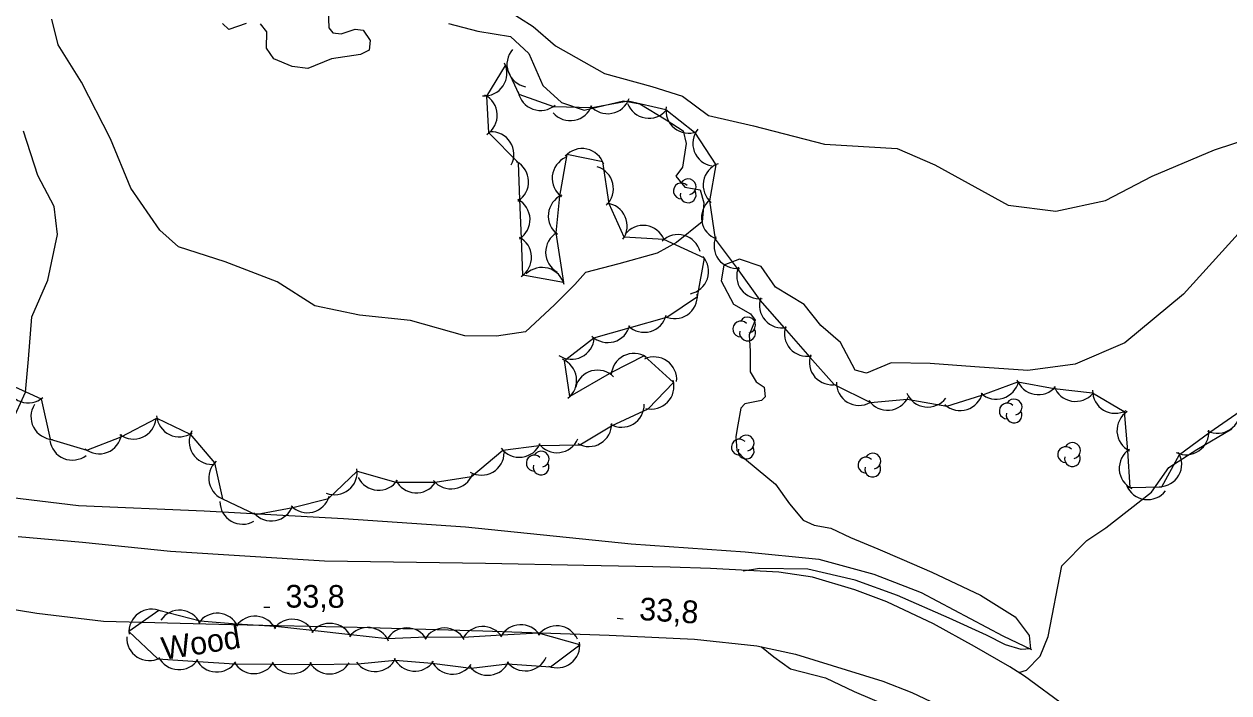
# Model space of a CAD drawing. Extents: x 646142 to 649934, y 5874075 to 5876351.
# Drawn here: x 647909 to 648068.1, y 5875874.9 to 5875963.3 of the extents above; entities that cross this region are included whole.
import ezdxf

# ---------------------------------------------------------------- set-up
doc = ezdxf.new("R2010")
doc.units = 0
for name, color, linetype in [('Niveau 2', 7, 'Continuous'), ('Niveau 21', 7, 'Continuous'), ('Niveau 3', 7, 'Continuous'), ('Niveau 4', 7, 'Continuous'), ('Niveau 44', 7, 'Continuous'), ('Niveau 57', 7, 'Continuous')]:
    doc.layers.add(name, color=color, linetype=linetype)

msp = doc.modelspace()

# ---------------------------------------------------------------- linework, layer by layer
at = {"layer": 'Niveau 2'}
for points in [[(647908.68, 5875970.7), (647910.81, 5875972.12), (647914.8, 5875974.27), (647918.94, 5875975.9), (647922.29, 5875978), (647925.74, 5875979.58), (647930.81, 5875981.86), (647937.78, 5875983.36), (647945.03, 5875983.38), (647947.74, 5875982.61), (647952.21, 5875983.57), (647956.34, 5875983.02), (647958.32, 5875981.9), (647960.63, 5875979.54), (647962.83, 5875974.86), (647966.9, 5875971.94), (647972.59, 5875965.28), (647976.21, 5875962.95), (647979.17, 5875960.41), (647985.66, 5875956.75), (647991.88, 5875955.03), (647995.95, 5875953.78), (647999.36, 5875951.21)], [(647949.08, 5875966.33), (647949.2, 5875962.8), (647949.74, 5875962.12), (647950.84, 5875961.98), (647952.71, 5875962.63), (647953.76, 5875962.48), (647954.69, 5875961.12), (647954.53, 5875959.84), (647953.4, 5875959.27), (647949.57, 5875958.69), (647946.45, 5875957.43), (647944.37, 5875957.67), (647941.94, 5875958.7), (647940.97, 5875960.12), (647941.04, 5875962.25), (647940.21, 5875963.33)], [(647999.36, 5875951.21), (648005.33, 5875949.82), (648014.71, 5875947.41), (648024.29, 5875946.86), (648029.28, 5875944.7), (648038.99, 5875939.33), (648045.26, 5875938.54), (648051.81, 5875939.95), (648058, 5875943.18), (648066.23, 5875946.68), (648073.63, 5875949.07), (648077.62, 5875950.98), (648084.78, 5875954.97), (648093.48, 5875958.28), (648098.38, 5875964.74)], [(647965.03, 5875963.38), (647968.9, 5875962.35), (647973.21, 5875961.64), (647975.62, 5875959.4), (647977.49, 5875955.17), (647979.95, 5875952.94), (647982.96, 5875951.9), (647988.15, 5875953.15), (647990.31, 5875952.74), (647993.79, 5875950.64), (647996.03, 5875949.2), (647996.44, 5875947.5), (647995.93, 5875944.36), (647995.05, 5875943.2), (647996.25, 5875941.74), (647998.28, 5875941.37), (647998.76, 5875939.68), (647998.55, 5875937.14), (647995.14, 5875934.41), (647992.6, 5875933.01), (647987.54, 5875931.59), (647983.15, 5875930.46), (647981.72, 5875928.86), (647979.05, 5875926.18), (647975.19, 5875922.61), (647971.38, 5875922.04), (647967.19, 5875922.07), (647960.02, 5875924.12), (647953.25, 5875924.81), (647947.35, 5875926.04), (647942.4, 5875929.23), (647935.53, 5875931.88), (647929.35, 5875933.83), (647926.88, 5875936.06), (647923.06, 5875941.59), (647920.38, 5875948.12), (647916.54, 5875955.6), (647913.46, 5875960.55), (647912.63, 5875963.95)], [(647938.31, 5875963.37), (647936.02, 5875962.56), (647935.16, 5875963.36)], [(647907.33, 5875910.66), (647909.14, 5875914.64), (647909.55, 5875918.99), (647909.99, 5875924.61), (647912.1, 5875929.44), (647913.37, 5875935.47), (647912.91, 5875939.19), (647910.76, 5875943.29), (647908.87, 5875949.15)], [(648075.36, 5875940.77), (648070.61, 5875936.96), (648062.14, 5875927.59), (648054.38, 5875921.14), (648047.82, 5875918.35), (648041.58, 5875917.48), (648034.55, 5875917.98), (648028.66, 5875918.4), (648023.49, 5875918.53)], [(648023.49, 5875918.53), (648020.27, 5875917.13), (648018.75, 5875917.54), (648016.81, 5875921.19), (648014.22, 5875923.46), (648012.01, 5875926.23), (648008.22, 5875928.53), (648006.34, 5875931.26), (648003.46, 5875932.2), (648001.4, 5875931.41), (648001.04, 5875929.37), (648002.7, 5875926.27), (648004.92, 5875925), (648005.56, 5875924.13), (648004.73, 5875922.23), (648004.9, 5875920.06), (648004.88, 5875917.3), (648005.67, 5875915.98), (648006.75, 5875915.31), (648006.85, 5875914), (648006.4, 5875913.53), (648004.19, 5875913.1), (648003.66, 5875912.52), (648003.25, 5875910.33), (648003, 5875908.76), (648003.14, 5875906.93), (648003.86, 5875906.09), (648005.94, 5875904.38), (648008.21, 5875902.48), (648010.07, 5875899.89), (648011.87, 5875897.7), (648013.32, 5875897.06), (648015.53, 5875896.66), (648018.12, 5875895.42), (648021.76, 5875893.94), (648024.94, 5875892.54), (648028.88, 5875890.83), (648035.31, 5875887.81), (648039.88, 5875884.94), (648041.73, 5875882.46), (648041.93, 5875880.7), (648040.7, 5875880.63), (648038.61, 5875881.25), (648036.11, 5875882.5), (648031.18, 5875884.77), (648024.36, 5875887.76), (648018.75, 5875889.8), (648012.5, 5875891.23), (648006.13, 5875891.32), (648003.97, 5875890.98)], [(648006.4, 5875880.99), (648008.01, 5875879.65), (648010.2, 5875878.06), (648014.82, 5875876.89), (648018.63, 5875875.08), (648023.38, 5875873.02), (648027.65, 5875869.56), (648031.35, 5875865.41), (648032.91, 5875863.75), (648034.17, 5875862.35), (648034.24, 5875861.38), (648032.76, 5875859.71), (648032.06, 5875857.54), (648031.86, 5875855.34), (648032.03, 5875853.87)]]:
    msp.add_lwpolyline(points, dxfattribs=at)
at = {"layer": 'Niveau 21'}
for points in [[(647916.68, 5875894.78), (647908.16, 5875895.53)], [(648008.67, 5875890.83), (647999.66, 5875891.34), (647994.3, 5875891.5), (647982.89, 5875891.71), (647969.9, 5875891.98), (647948.63, 5875892.28), (647928.29, 5875893.59), (647916.68, 5875894.78)], [(648070.13, 5875846.97), (648066.24, 5875847.14), (648064.71, 5875849.99), (648062.19, 5875854.09), (648059.65, 5875858.2), (648055.54, 5875864.1), (648052.38, 5875867.91), (648049.88, 5875870.27), (648046.63, 5875873.02), (648041.11, 5875877.11), (648039.18, 5875878.31), (648034.53, 5875881.02), (648029.1, 5875884.01), (648022.94, 5875886.91), (648018.72, 5875888.51), (648013.13, 5875890.16), (648008.67, 5875890.83)], [(647905.51, 5875886.27), (647910.62, 5875885.42)], [(647910.62, 5875885.42), (647919.44, 5875884.36), (647936.38, 5875883.92), (647952.96, 5875883.56), (647969.55, 5875883.1), (647986.25, 5875882.52), (647997.54, 5875882), (648005.76, 5875881.12), (648010.89, 5875880.02), (648022.41, 5875876.41), (648026.25, 5875874.92)], [(648026.25, 5875874.92), (648031.35, 5875872.5), (648035.7, 5875870.09), (648040.09, 5875867.06), (648041.22, 5875866.19), (648044.63, 5875862.69), (648048.11, 5875858.35), (648051.41, 5875853.45), (648054.19, 5875848.62), (648057.89, 5875841.88), (648059.35, 5875837.84), (648060.91, 5875832.18), (648062.38, 5875821.93), (648062.8, 5875812.28), (648062.85, 5875804.31), (648062.89, 5875796.43), (648062.98, 5875786.73), (648062.97, 5875781.61), (648062.72, 5875778.42)]]:
    msp.add_lwpolyline(points, dxfattribs=at)
at = {"layer": 'Niveau 3'}
for p, q in [((647940.61, 5875886.22), (647941.41, 5875886.21)), ((647987.29, 5875884.74), (647988.09, 5875884.69))]:
    msp.add_line(p, q, dxfattribs=at)
at = {"layer": 'Niveau 4'}
msp.add_lwpolyline([(647775.3, 5875919.9), (647785.04, 5875919.15), (647798.94, 5875918.12), (647806.93, 5875917.54), (647820.23, 5875915.3), (647834.78, 5875913.19), (647846.51, 5875911.72), (647853.82, 5875910.84), (647861.23, 5875910.09), (647869.83, 5875908.88), (647877.19, 5875907.32), (647887.79, 5875904.23), (647900.77, 5875901.5), (647916.13, 5875899.67), (647932.77, 5875898.96), (647951.17, 5875897.93), (647967.26, 5875896.84), (647989.18, 5875894.58), (648004.21, 5875893.53), (648013.94, 5875892.54), (648021.22, 5875890.56), (648027.48, 5875888.16), (648038.25, 5875882.42), (648042.06, 5875880.63)], dxfattribs=at)
at = {"layer": 'Niveau 44'}
for points in [[(647912.42, 5875908.42), (647917.25, 5875906.96), (647921.77, 5875908.73), (647926.51, 5875911.18), (647930.89, 5875909.1), (647934.11, 5875905.27), (647935.16, 5875900.53), (647939.54, 5875898.44), (647944.47, 5875899.4), (647949.17, 5875900.58), (647952.97, 5875904.2), (647958.09, 5875902.74), (647963.27, 5875902.72), (647968.06, 5875903.49), (647972.19, 5875906.98), (647977.01, 5875907.57), (647982.4, 5875907.69), (647986.58, 5875910.17), (647991.39, 5875912.42), (647994.76, 5875915.91), (647990.89, 5875919.44), (647986.57, 5875917.23), (647981.05, 5875914.04), (647980.36, 5875918.84), (647984.22, 5875921.83), (647988.89, 5875923.15), (647993.89, 5875924.53), (647997.91, 5875927.26), (647998.83, 5875932.33), (647993.49, 5875934.81), (647988.24, 5875935.11), (647986.27, 5875939.54), (647985.43, 5875945.06), (647980.67, 5875946.05), (647979.7, 5875940.53), (647979.2, 5875935.7), (647980.21, 5875929.15), (647974.87, 5875930.09), (647974.67, 5875934.94), (647974.46, 5875940.08), (647974.28, 5875944.93), (647970.35, 5875948.9), (647970.11, 5875953.74), (647972.56, 5875957.82), (647974.31, 5875954.02), (647978.88, 5875952.39), (647983.99, 5875952.26), (647988.76, 5875953.16), (647993.75, 5875952.02), (647997.54, 5875948.98), (648000.35, 5875944.7), (647999.52, 5875939.92), (648000.25, 5875934.87), (648003.15, 5875930.98), (648006.18, 5875926.79), (648009.38, 5875923.15), (648012.77, 5875919.28), (648015.98, 5875915.63), (648020.77, 5875913.26), (648025.61, 5875913.7), (648030.85, 5875912.79), (648035.48, 5875914.25), (648040.25, 5875915.99), (648045.03, 5875915.13), (648050.12, 5875914.56)], [(647906.66, 5875915.84), (647911.21, 5875913.74), (647912.42, 5875908.42)], [(648050.12, 5875914.56), (648054.29, 5875912.08), (648054.73, 5875906.88), (648055.03, 5875902.04), (648059.25, 5875902.14), (648061.62, 5875906.38), (648065.61, 5875909.36), (648069.61, 5875912.1)], [(647926.77, 5875885.78), (647922.81, 5875882.98), (647926.62, 5875879.36), (647931.89, 5875879.03), (647936.74, 5875878.74), (647941.89, 5875878.66), (647946.75, 5875878.63), (647953.07, 5875878.72), (647958, 5875879.2), (647962.84, 5875878.81), (647968.02, 5875878.17), (647972.84, 5875878.74), (647978.52, 5875878.31), (647982.38, 5875881.25), (647976.91, 5875882.76), (647972.06, 5875882.53), (647966.93, 5875882.22), (647962.08, 5875882.23), (647956.95, 5875882.02), (647952.13, 5875882.55), (647947.01, 5875883.11), (647942.18, 5875883.64), (647937.04, 5875883.98), (647932.2, 5875884.36), (647926.77, 5875885.78)]]:
    msp.add_lwpolyline(points, dxfattribs=at)
for centre, radius, start, end in [((647975.75, 5875957.96), 3, 139.0744, 259.0523), ((647969.74, 5875956.79), 3, 266.1464, 26.1244), ((647968.47, 5875951.23), 3, 302.8866, 62.8645), ((647977.19, 5875954.87), 3, 190.3216, 310.2995), ((647986.05, 5875954.44), 3, 220.6614, 340.6394), ((647981.13, 5875953.52), 3, 220.6614, 340.6394), ((647991.5, 5875953.84), 3, 200.2545, 320.2325), ((647996.75, 5875951.87), 3, 171.1888, 291.1668), ((647970.66, 5875946.05), 3, 332.8482, 92.8261), ((648000.3, 5875947.52), 3, 141.017, 260.9949), ((647982.69, 5875943.83), 3, 18.2548, 138.2327), ((647981.73, 5875942.91), 3, 114.0632, 234.0411), ((647972.61, 5875942.44), 3, 302.1544, 62.1324), ((647983.82, 5875941.54), 3, 313.3761, 73.3541), ((648001.67, 5875942.01), 3, 110.073, 230.051), ((647995.79, 5875941.24), 1.05, 44.1154, 269.804), ((647996.69, 5875941.77), 1.05, 282.2692, 149.7263), ((647981.21, 5875937.93), 3, 114.0632, 234.0411), ((647996.69, 5875940.72), 1.05, 166.9369, 29.6212), ((647972.8, 5875937.44), 3, 302.3818, 62.3597), ((647985.64, 5875936.61), 3, 323.9722, 83.9502), ((648001.45, 5875937.71), 3, 129.7269, 249.7048), ((647980.86, 5875933.13), 3, 120.6674, 240.6453), ((647990.73, 5875933.67), 3, 22.3286, 142.3066), ((647973, 5875932.44), 3, 302.3818, 62.3597), ((647995.36, 5875932.46), 3, 14.4105, 134.3884), ((648003.11, 5875933.98), 3, 156.7658, 276.7438), ((647996.39, 5875930.58), 3, 281.4921, 41.47), ((647977.39, 5875928.12), 3, 14.1618, 134.1397), ((648006.1, 5875929.98), 3, 156.7658, 276.7438), ((647994.91, 5875927.35), 3, 244.146, 4.124), ((648009.11, 5875926.13), 3, 161.2598, 281.2378), ((647990.88, 5875925.55), 3, 225.8318, 345.8097), ((648004.54, 5875923.51), 1.05, 282.2692, 149.7263), ((647986.07, 5875924.19), 3, 225.8318, 345.8097), ((648003.64, 5875922.98), 1.05, 44.1154, 269.804), ((648004.54, 5875922.46), 1.05, 166.9369, 29.6212), ((648012.4, 5875922.37), 3, 161.2598, 281.2378), ((647981.29, 5875921.98), 3, 236.1671, 356.1451), ((647989.53, 5875916.76), 3, 57.0842, 177.0621), ((647978.96, 5875916.19), 3, 308.1311, 68.109), ((647992.18, 5875916.29), 3, 354.8642, 114.8421), ((648015.7, 5875918.61), 3, 161.2598, 281.2378), ((647984.73, 5875914.54), 3, 45.2378, 165.2158), ((647909.5, 5875916.21), 3, 190.6925, 310.6704), ((647991.81, 5875915.39), 3, 256.0237, 16.0017), ((648019.27, 5875915.89), 3, 178.8939, 298.8718), ((648037.41, 5875916.7), 3, 227.475, 347.4529), ((648042.95, 5875917.3), 3, 199.818, 319.7959), ((648047.87, 5875916.41), 3, 199.818, 319.7959), ((648023.03, 5875915.24), 3, 215.1824, 335.1603), ((648028.34, 5875915.66), 3, 202.7233, 322.7013), ((648032.64, 5875915.2), 3, 227.475, 347.4529), ((648039.75, 5875912.67), 1.05, 282.2692, 149.7263), ((648053.11, 5875914.84), 3, 179.2872, 299.2652), ((647912.86, 5875911.38), 3, 147.5394, 267.5173), ((647987.89, 5875913), 3, 240.6654, 0.6433), ((648038.85, 5875912.14), 1.05, 44.1154, 269.804), ((648039.75, 5875911.62), 1.05, 166.9369, 29.6212), ((648056.34, 5875909.56), 3, 123.5267, 243.5046), ((648066.61, 5875912.19), 3, 244.4075, 4.3854), ((647923.41, 5875911.43), 3, 233.5337, 353.5116), ((647929.46, 5875911.73), 3, 184.5732, 304.5512), ((647983.59, 5875910.45), 3, 240.6654, 0.6433), ((647918.87, 5875909.48), 3, 231.3434, 351.3214), ((647933.77, 5875908.09), 3, 151.8056, 271.7836), ((648004.35, 5875907.9), 1.05, 282.2692, 149.7263), ((648062.48, 5875909.36), 3, 244.4075, 4.3854), ((647915.33, 5875908.65), 3, 187.7587, 307.7366), ((647974.39, 5875909.03), 3, 217.0066, 336.9846), ((647979.35, 5875909.63), 3, 217.0066, 336.9846), ((648003.45, 5875907.37), 1.05, 44.1154, 269.804), ((648004.35, 5875906.85), 1.05, 166.9369, 29.6212), ((648046.56, 5875906.38), 1.05, 44.1154, 269.804), ((648047.46, 5875906.91), 1.05, 282.2692, 149.7263), ((648056.64, 5875904.57), 3, 123.5267, 243.5046), ((647936.36, 5875903.28), 3, 132.4804, 252.4584), ((647969.38, 5875906.66), 3, 240.1706, 0.1486), ((647976.36, 5875905.26), 1.05, 44.1154, 269.804), ((647977.26, 5875905.79), 1.05, 282.2692, 149.7263), ((648020.18, 5875904.99), 1.05, 44.1154, 269.804), ((648021.08, 5875905.52), 1.05, 282.2692, 149.7263), ((648047.46, 5875905.86), 1.05, 166.9369, 29.6212), ((648058.9, 5875905.12), 3, 270.7158, 30.6938), ((647949.97, 5875904.07), 3, 248.4548, 8.4328), ((647965.39, 5875904.84), 3, 219.213, 339.1909), ((647977.26, 5875904.74), 1.05, 166.9369, 29.6212), ((648021.08, 5875904.47), 1.05, 166.9369, 29.6212), ((647955.8, 5875904.67), 3, 205.9286, 325.9065), ((647960.78, 5875904.32), 3, 205.9286, 325.9065), ((648057.39, 5875903.43), 3, 202.0376, 322.0155), ((647946.39, 5875901.7), 3, 224.0428, 344.0208), ((647937.83, 5875900.18), 3, 179.941, 299.919), ((647941.62, 5875900.61), 3, 220.2978, 340.2757), ((647925.81, 5875882.94), 3, 65.3206, 185.2986), ((647929.5, 5875882.81), 3, 25.4763, 145.4542), ((647934.48, 5875882.41), 3, 25.4763, 145.4542), ((647939.47, 5875882.02), 3, 25.4763, 145.4542), ((647944.41, 5875881.62), 3, 23.7613, 143.7392), ((647949.38, 5875881.07), 3, 23.7613, 143.7392), ((647954.35, 5875880.53), 3, 23.7613, 143.7392), ((647959.51, 5875880.47), 3, 29.951, 149.9289), ((647964.51, 5875880.46), 3, 29.951, 149.9289), ((647969.57, 5875880.65), 3, 32.6684, 152.6463), ((647974.57, 5875880.89), 3, 32.6684, 152.6463), ((647979.32, 5875880.75), 3, 23.9037, 143.8817), ((647925.52, 5875882.15), 3, 177.4639, 297.4419), ((647979.38, 5875881.19), 3, 247.2982, 7.2762), ((647929.43, 5875880.95), 3, 206.5564, 326.5343), ((647934.42, 5875880.64), 3, 206.5564, 326.5343), ((647939.33, 5875880.43), 3, 209.7034, 329.6813), ((647944.33, 5875880.41), 3, 209.7034, 329.6813), ((647949.33, 5875880.38), 3, 209.7034, 329.6813), ((647955.32, 5875880.7), 3, 215.3993, 335.3772), ((647960.56, 5875880.76), 3, 205.3734, 325.3514), ((647965.54, 5875880.36), 3, 205.3734, 325.3514), ((647970.22, 5875880.21), 3, 216.7219, 336.6998), ((647975.19, 5875880.79), 3, 216.7219, 336.6998)]:
    msp.add_arc(centre, radius, start, end, dxfattribs=at)
at = {"layer": 'Niveau 57'}
msp.add_lwpolyline([(648040.38, 5875877.57), (648041.37, 5875877.87), (648043.18, 5875879.73), (648044.24, 5875882.34), (648046.06, 5875891.66), (648049.36, 5875895.01), (648051.86, 5875896.69), (648057.92, 5875901.4), (648060.2, 5875904.67), (648063.91, 5875907.04), (648068.53, 5875909.79)], dxfattribs=at)

# ---------------------------------------------------------------- texts
at = {"layer": 'Niveau 3'}
for rotation, p in [(359.7469, (647943.49, 5875886.16)), (356.4117, (647990.17, 5875884.52))]:
    msp.add_text('33,8 ', height=3, rotation=rotation, dxfattribs=at).set_placement(p)
at = {"layer": 'Niveau 44'}
msp.add_text('Wood', height=3, rotation=8.9405, dxfattribs=at).set_placement((647927.37, 5875879.23))

doc.saveas('drawing.dxf')
